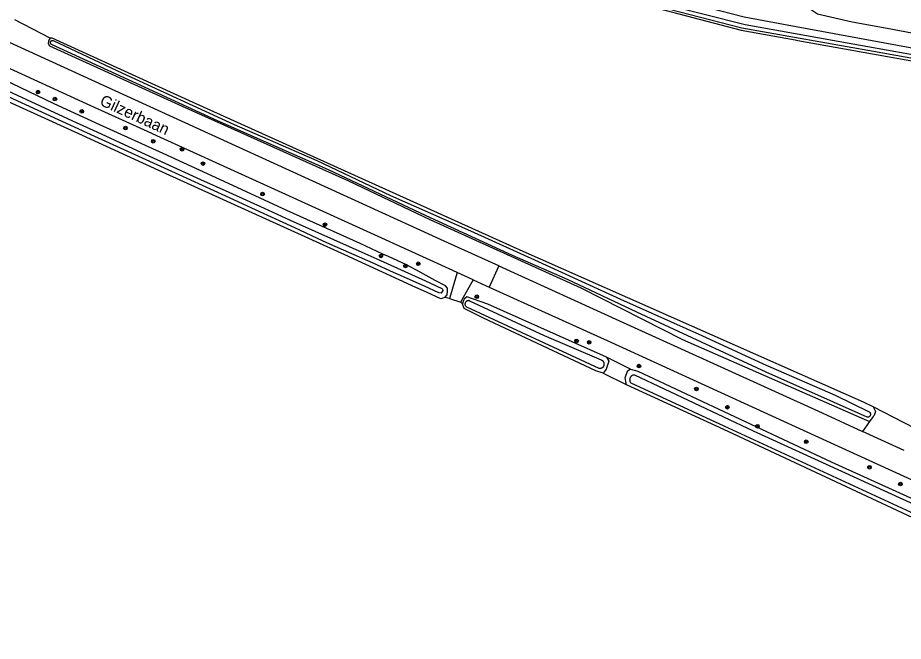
# Model space of a CAD drawing. Extents: x 126000 to 131009, y 393000 to 395500.
# Drawn here: x 127601.7 to 127795.4, y 394302.6 to 394439 of the extents above; entities that cross this region are included whole.
import ezdxf

# ---------------------------------------------------------------- set-up
doc = ezdxf.new("R2010")
doc.units = 0
for name, color, linetype in [('gg-anno-openbare ruimte label', 7, 'Continuous'), ('gt-symb-boom', 7, 'Continuous'), ('gx-grn-maaiveld', 7, 'Continuous')]:
    doc.layers.add(name, color=color, linetype=linetype)

# ---------------------------------------------------------------- blocks, each defined once
blk = doc.blocks.new('gt0-BOOM')
at = {"layer": 'gt-symb-boom'}
for radius in [0.4, 0.2]:
    blk.add_circle((0, 0), radius, dxfattribs=at)

msp = doc.modelspace()

# ---------------------------------------------------------------- linework, layer by layer
at = {"layer": 'gx-grn-maaiveld'}
for p, q in [((127608.76, 394434.49), (127601.09, 394438.57)), ((127629.29, 394414.45), (127617.69, 394419.74)), ((127706.95, 394384.71), (127704.83, 394380.07)), ((127701.36, 394381.64), (127697.81, 394383.25)), ((127701.36, 394381.64), (127704.83, 394380.07)), ((127696.12, 394377.53), (127695.15, 394377.78)), ((127696.12, 394377.53), (127698.6, 394376.73)), ((127698.6, 394376.73), (127699.02, 394376.36)), ((127735.76, 394362.1), (127730.47, 394364.74)), ((127729.77, 394361.25), (127734.79, 394358.77)), ((127798.01, 394349.12), (127788.86, 394353.89)), ((127788.02, 394350.65), (127786.52, 394348.48)), ((127795.66, 394344.31), (127786.52, 394348.48))]:
    msp.add_line(p, q, dxfattribs=at)
for points in [[(128070.86, 394399.9), (128038.39, 394400.99), (128016.91, 394402.16), (127987.32, 394403.98), (127962.28, 394405.35), (127932.23, 394409.26), (127863.94, 394418.35), (127834.55, 394423.46), (127788.95, 394431.62), (127760.14, 394436.7), (127732.7, 394443.87), (127683.16, 394457.09), (127659.49, 394463.43), (127625.43, 394473.84), (127595.93, 394483.99), (127562.45, 394495.92), (127532.7, 394508.61), (127485.91, 394528.52), (127461.39, 394539.56), (127442.6, 394548.56), (127397.02, 394571.31), (127358.11, 394591.97), (127353.58, 394594.75)], [(127590.77, 394484.84), (127646.37, 394466.58), (127663.08, 394461.84), (127678.68, 394457.72), (127678.81, 394457.68), (127706.18, 394450.45), (127720.5, 394446.67), (127720.7, 394446.62), (127760, 394436.24), (127771.8, 394434.13), (127772.38, 394434.03), (127806.24, 394427.98), (127823.83, 394424.84), (127824, 394424.81), (127862.23, 394417.99), (127884.01, 394415.12), (127884.46, 394415.06), (127944.85, 394407.1), (127944.97, 394407.09), (127960.94, 394404.98), (127995.74, 394402.95), (127996.03, 394402.93), (128000, 394402.7)], [(127599.59, 394483.78), (127610.07, 394480.05), (127623.73, 394475.49), (127645.71, 394468.64), (127670.38, 394461.09), (127702.94, 394452.71), (127733.92, 394444.37), (127760.87, 394437.51), (127787.65, 394432.71), (127813.76, 394428.04), (127853.33, 394420.53), (127871.49, 394417.82), (127905.44, 394413.29), (127939.13, 394409.26), (127962.94, 394406.37), (127987.82, 394405.01), (128039.67, 394401.85), (128073.08, 394400.81)], [(127654.56, 394471.99), (127691.76, 394461.18), (127704.17, 394457.27), (127708.24, 394455.79), (127718, 394454.01), (127734.63, 394449.82), (127762.56, 394444.1), (127774.68, 394441.14), (127776.66, 394439.87), (127784.24, 394438.11), (127791.9, 394436.72), (127809.6, 394433.33), (127825.89, 394430.1), (127835.98, 394428.24), (127851.36, 394425.34), (127856.57, 394424.3), (127862.28, 394423.72), (127870.33, 394422.46), (127891.42, 394419.06), (127906.16, 394416.56), (127916.79, 394414.67), (127921.82, 394413.06), (127923.77, 394412.11)], [(127706.95, 394384.71), (127695.81, 394389.77), (127634.96, 394417.51), (127592.15, 394437.08), (127556.76, 394453.19)], [(127617.69, 394419.74), (127590.1, 394432.35), (127554.62, 394448.47)], [(127726.29, 394448.09), (127760.63, 394439.17), (127769.21, 394437.59)], [(127769.21, 394437.59), (127862.64, 394420.35), (127899.58, 394415.37), (127923.77, 394412.11)], [(127608.76, 394434.49), (127608.48, 394434.08), (127608.45, 394433.89), (127608.36, 394433.34), (127608.67, 394432.83), (127637.67, 394419.65), (127674.06, 394403.32), (127691.85, 394394.81), (127724.89, 394379.92), (127747.12, 394368.56), (127788.02, 394350.65)], [(127788.86, 394353.89), (127786.7, 394354.9), (127711.64, 394388.1), (127640.08, 394420.45), (127609.26, 394434.56), (127608.76, 394434.49)], [(127787.58, 394351.58), (127787.52, 394351.59), (127765.43, 394361.45), (127737.11, 394374.55), (127721.99, 394381.74), (127709.92, 394386.96), (127691.07, 394395.68), (127669.65, 394405.72), (127645.4, 394416.47), (127627.66, 394424.61), (127609.12, 394433.14), (127609.08, 394433.15), (127609.05, 394433.17), (127609.02, 394433.19), (127608.99, 394433.21), (127608.96, 394433.24), (127608.93, 394433.27), (127608.91, 394433.3), (127608.89, 394433.33), (127608.87, 394433.37), (127608.85, 394433.41), (127608.84, 394433.44), (127608.83, 394433.48), (127608.83, 394433.52), (127608.83, 394433.56), (127608.83, 394433.6), (127608.83, 394433.64), (127608.84, 394433.68), (127608.85, 394433.71), (127608.85, 394433.71), (127608.87, 394433.75), (127608.89, 394433.78), (127608.91, 394433.82), (127608.93, 394433.85), (127608.96, 394433.88), (127608.99, 394433.9), (127609.02, 394433.93), (127609.05, 394433.95), (127609.09, 394433.97), (127609.12, 394433.98), (127609.16, 394433.99), (127609.2, 394434), (127609.24, 394434.01), (127609.28, 394434.01), (127609.31, 394434.01), (127609.35, 394434), (127609.39, 394434), (127609.43, 394433.98), (127624.59, 394426.87), (127649.05, 394415.63), (127667.13, 394407.77), (127683.26, 394400.08), (127700.74, 394392.37), (127715.52, 394385.65), (127733.56, 394377.41), (127751.39, 394369.43), (127764.8, 394363.27), (127780.51, 394356.42), (127787.96, 394352.79), (127788.01, 394352.76), (127788.05, 394352.72), (127788.09, 394352.68), (127788.13, 394352.64), (127788.16, 394352.59), (127788.19, 394352.54), (127788.22, 394352.49), (127788.24, 394352.43), (127788.25, 394352.38), (127788.26, 394352.32), (127788.26, 394352.27), (127788.26, 394352.21), (127788.26, 394352.15), (127788.25, 394352.09), (127788.23, 394352.04), (127788.23, 394352.02), (127788.21, 394351.99), (127788.19, 394351.93), (127788.16, 394351.88), (127788.13, 394351.84), (127788.09, 394351.79), (127788.05, 394351.75), (127788.01, 394351.72), (127787.96, 394351.68), (127787.91, 394351.66), (127787.86, 394351.63), (127787.8, 394351.61), (127787.75, 394351.6), (127787.69, 394351.59), (127787.63, 394351.58), (127787.58, 394351.58)], [(127695.15, 394377.78), (127695.62, 394378.37), (127695.66, 394378.61), (127695.75, 394379.07), (127695.72, 394379.81), (127695.3, 394380.36), (127693.03, 394381.53), (127689.71, 394383.33), (127686.74, 394384.94), (127682.81, 394386.73), (127681.58, 394387.29), (127676.62, 394389.56), (127660.58, 394396.8), (127645.93, 394403.61), (127633.48, 394409.3), (127619.68, 394415.53), (127609.69, 394420.18), (127596.72, 394426.34)], [(127695.15, 394377.78), (127694.28, 394377.49), (127691.12, 394378.93), (127688.78, 394380), (127677.83, 394384.99), (127673.24, 394387.08), (127659.14, 394393.5), (127652.97, 394396.31), (127632.58, 394405.6), (127615.9, 394413.2), (127593.85, 394423.24)], [(127596.45, 394424.37), (127613.66, 394416.43), (127618.97, 394414.02), (127627.86, 394409.96), (127641.68, 394403.61), (127647.87, 394400.8), (127655.59, 394397.3), (127661.27, 394394.73), (127666.66, 394392.28), (127678.31, 394387.1), (127680.27, 394386.23), (127690.9, 394381.4), (127694.5, 394379.77), (127694.61, 394379.63), (127694.67, 394379.28), (127694.58, 394379.08), (127694.57, 394379.07), (127694.3, 394378.75), (127693.81, 394378.83)], [(127693.81, 394378.83), (127690.65, 394380.23), (127684.92, 394382.79), (127683.91, 394383.26), (127679.48, 394385.32), (127669.97, 394389.48), (127668.38, 394390.21), (127662.3, 394393.02), (127654.64, 394396.56), (127647.22, 394399.94), (127636.99, 394404.6), (127618.58, 394413.01), (127606.18, 394418.71), (127599.79, 394421.64)], [(127697.81, 394383.25), (127693.54, 394385.19), (127632.9, 394412.79), (127629.29, 394414.45)], [(127706.95, 394384.71), (127734.17, 394372.33), (127777.68, 394352.51), (127786.52, 394348.48)], [(127697.81, 394383.25), (127696.35, 394378.32), (127696.12, 394377.53)], [(127701.36, 394381.64), (127698.88, 394377.24), (127698.6, 394376.73)], [(127704.83, 394380.07), (127731.47, 394367.98), (127776.06, 394347.58), (127820.91, 394327.12), (127860.28, 394309.26)], [(127730.47, 394364.74), (127704.51, 394376.29), (127699.97, 394377.95), (127699.34, 394377.44), (127699.23, 394377.09), (127699.02, 394376.36)], [(127729.77, 394361.25), (127728.18, 394361.75), (127703.59, 394373.25), (127699.34, 394375.35), (127699.02, 394376.36)], [(127729.37, 394362.33), (127729.44, 394362.36), (127729.51, 394362.39), (127729.58, 394362.42), (127729.65, 394362.47), (127729.71, 394362.51), (127729.77, 394362.57), (127729.82, 394362.62), (127729.87, 394362.69), (127729.91, 394362.76), (127729.94, 394362.82), (127729.97, 394362.9), (127729.99, 394362.97), (127730.01, 394363.05), (127730.02, 394363.13), (127730.02, 394363.2), (127730.02, 394363.28), (127730.01, 394363.36), (127729.99, 394363.44), (127729.97, 394363.51), (127729.93, 394363.58), (127729.9, 394363.65), (127729.86, 394363.72), (127729.81, 394363.78), (127729.75, 394363.84), (127729.7, 394363.89), (127729.63, 394363.94), (127729.57, 394363.98), (127729.5, 394364.01), (127729.43, 394364.04), (127716.94, 394369.42), (127700.64, 394377), (127700.58, 394377.03), (127700.51, 394377.05), (127700.45, 394377.07), (127700.39, 394377.08), (127700.32, 394377.09), (127700.25, 394377.09), (127700.19, 394377.08), (127700.12, 394377.07), (127700.06, 394377.06), (127700, 394377.03), (127699.94, 394377.01), (127699.88, 394376.97), (127699.83, 394376.93), (127699.77, 394376.89), (127699.73, 394376.85), (127699.71, 394376.82), (127699.69, 394376.79), (127699.65, 394376.74), (127699.62, 394376.68), (127699.59, 394376.62), (127699.57, 394376.56), (127699.55, 394376.5), (127699.54, 394376.43), (127699.53, 394376.36), (127699.53, 394376.3), (127699.54, 394376.23), (127699.55, 394376.17), (127699.57, 394376.1), (127699.59, 394376.04), (127699.62, 394375.98), (127699.66, 394375.93), (127699.7, 394375.87), (127699.74, 394375.82), (127699.79, 394375.78), (127699.84, 394375.74), (127728.83, 394362.35), (127728.9, 394362.32), (127728.98, 394362.31), (127729.06, 394362.3), (127729.14, 394362.3), (127729.21, 394362.3), (127729.29, 394362.31), (127729.37, 394362.33)], [(127730.47, 394364.74), (127730.98, 394363.85), (127730.48, 394362.3), (127730.41, 394362.07), (127729.82, 394361.3), (127729.77, 394361.25)], [(127735.76, 394362.1), (127735, 394361.59), (127734.56, 394360.37), (127734.49, 394360.19), (127734.73, 394359.07), (127734.79, 394358.77)], [(127818.07, 394323.19), (127762.68, 394348.53), (127736.67, 394360.81), (127736.59, 394360.82), (127736.5, 394360.81), (127736.41, 394360.8), (127736.32, 394360.78), (127736.23, 394360.75), (127736.15, 394360.71), (127736.07, 394360.67), (127736, 394360.62), (127735.93, 394360.57), (127735.86, 394360.5), (127735.8, 394360.44), (127735.75, 394360.36), (127735.7, 394360.29), (127735.66, 394360.21), (127735.63, 394360.12), (127735.6, 394360.04), (127735.59, 394359.95), (127735.58, 394359.89), (127735.58, 394359.86), (127735.57, 394359.77), (127735.58, 394359.68), (127735.59, 394359.6), (127735.61, 394359.51), (127735.64, 394359.42), (127735.67, 394359.34), (127735.71, 394359.26), (127735.76, 394359.19), (127735.82, 394359.11), (127756.17, 394349.67), (127804.49, 394327.4)], [(127735.76, 394362.1), (127737.35, 394361.66), (127779.65, 394341.81), (127858.44, 394306.11), (127858.57, 394304.91), (127858.55, 394304.86)], [(127734.79, 394358.77), (127756.08, 394348.99), (127811.99, 394322.88), (127856.92, 394302.55)], [(127788.86, 394353.89), (127789.37, 394352.87), (127789.06, 394351.99), (127788.86, 394351.74), (127788.02, 394350.65)]]:
    msp.add_lwpolyline(points, dxfattribs=at)

# ---------------------------------------------------------------- block references
at = {"layer": 'gt-symb-boom'}
for p in [(127606.13, 394422.73), (127609.82, 394421.18), (127615.7, 394418.5), (127625.25, 394414.84), (127631.33, 394411.97), (127637.66, 394410.2), (127642.22, 394407.07), (127655.26, 394400.4), (127668.92, 394393.72), (127681.17, 394386.89), (127686.51, 394384.69), (127689.33, 394385.17), (127702.13, 394377.94), (127723.96, 394368.28), (127726.71, 394367.97), (127737.62, 394362.79), (127750.18, 394357.76), (127756.94, 394353.76), (127763.53, 394349.6), (127774.21, 394346.22), (127788.03, 394340.65), (127794.81, 394336.97)]:
    msp.add_blockref('gt0-BOOM', p, dxfattribs=at)

# ---------------------------------------------------------------- texts
at = {"layer": 'gg-anno-openbare ruimte label'}
msp.add_text('Gilzerbaan', height=2.5, rotation=335.4, dxfattribs=at).set_placement((127619.45, 394419.99))

doc.saveas('drawing.dxf')
